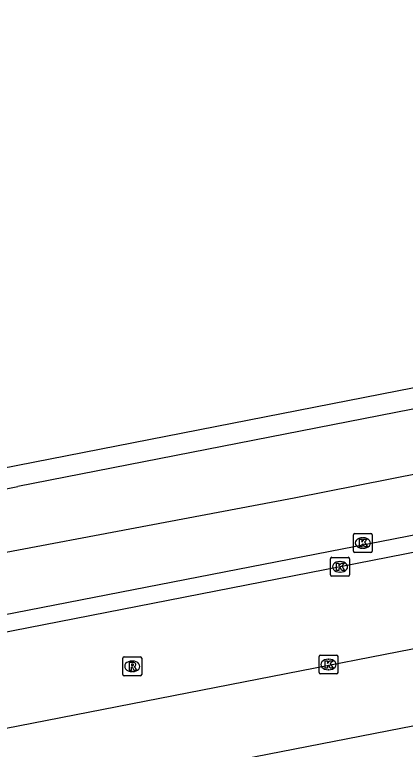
# Model space of a CAD drawing. Extents: x 160379 to 161131, y 383940 to 384849.
# Drawn here: x 160673.1 to 160693.77, y 384798.32 to 384837.19 of the extents above; entities that cross this region are included whole.
import ezdxf

# ---------------------------------------------------------------- set-up
doc = ezdxf.new("R2010")
doc.units = 0
for name, color, linetype in [('IMGEO_Kolk', 7, 'Continuous'), ('IMGEO_Pand', 7, 'Continuous'), ('IMGEO_Rijbaan_lokaal_open', 7, 'Continuous'), ('IMGEO_Rijbaan_regionaal_gesloten', 7, 'Continuous'), ('IMGEO_Rioolput', 7, 'Continuous')]:
    doc.layers.add(name, color=color, linetype=linetype)

msp = doc.modelspace()

# ---------------------------------------------------------------- linework, layer by layer
at = {"layer": 'IMGEO_Kolk'}
for p, q in [((160691.023, 384808.81), (160691.023, 384809.662)), ((160691.098, 384809.736), (160691.95, 384809.736)), ((160691.511, 384809.516), (160691.536, 384809.516)), ((160692.024, 384809.662), (160692.024, 384808.81)), ((160691.95, 384808.736), (160691.098, 384808.736)), ((160691.534, 384808.956), (160691.509, 384808.956)), ((160689.815, 384807.553), (160689.815, 384808.405)), ((160689.89, 384808.479), (160690.742, 384808.479)), ((160690.303, 384808.259), (160690.328, 384808.259)), ((160690.816, 384808.405), (160690.816, 384807.553)), ((160690.326, 384807.699), (160690.301, 384807.699)), ((160690.742, 384807.479), (160689.89, 384807.479)), ((160689.208, 384802.382), (160689.208, 384803.234)), ((160689.283, 384803.308), (160690.135, 384803.308)), ((160690.209, 384803.234), (160690.209, 384802.382)), ((160689.696, 384803.088), (160689.721, 384803.088)), ((160689.719, 384802.528), (160689.694, 384802.528)), ((160690.135, 384802.308), (160689.283, 384802.308))]:
    msp.add_line(p, q, dxfattribs=at)
for points in [[(160691.023, 384808.81), (160691.023, 384809.662)], [(160691.098, 384809.736), (160691.95, 384809.736)], [(160691.344, 384809.436), (160691.467, 384809.436), (160691.467, 384809.285), (160691.597, 384809.436), (160691.761, 384809.436), (160691.615, 384809.285), (160691.768, 384809.036), (160691.616, 384809.036), (160691.531, 384809.2), (160691.467, 384809.133), (160691.467, 384809.036), (160691.344, 384809.036), (160691.344, 384809.436)], [(160692.024, 384809.662), (160692.024, 384808.81)], [(160691.95, 384808.736), (160691.098, 384808.736)], [(160689.815, 384807.553), (160689.815, 384808.405)], [(160689.89, 384808.479), (160690.742, 384808.479)], [(160690.816, 384808.405), (160690.816, 384807.553)], [(160690.136, 384808.179), (160690.259, 384808.179), (160690.259, 384808.028), (160690.389, 384808.179), (160690.553, 384808.179), (160690.407, 384808.028), (160690.56, 384807.779), (160690.408, 384807.779), (160690.323, 384807.943), (160690.259, 384807.876), (160690.259, 384807.779), (160690.136, 384807.779), (160690.136, 384808.179)], [(160690.742, 384807.479), (160689.89, 384807.479)], [(160689.208, 384802.382), (160689.208, 384803.234)], [(160689.283, 384803.308), (160690.135, 384803.308)], [(160690.209, 384803.234), (160690.209, 384802.382)], [(160689.529, 384803.008), (160689.652, 384803.008), (160689.652, 384802.857), (160689.782, 384803.008), (160689.946, 384803.008), (160689.8, 384802.857), (160689.953, 384802.608), (160689.801, 384802.608), (160689.716, 384802.772), (160689.652, 384802.705), (160689.652, 384802.608), (160689.529, 384802.608), (160689.529, 384803.008)], [(160690.135, 384802.308), (160689.283, 384802.308)]]:
    msp.add_lwpolyline(points, dxfattribs=at)
for centre, start, end in [((160691.1, 384809.66), 91.552, 178.448), ((160691.1, 384809.66), 91.552, 178.448), ((160691.948, 384809.66), 1.552, 88.448), ((160691.948, 384809.66), 1.552, 88.448), ((160691.1, 384808.812), 181.552, 268.448), ((160691.1, 384808.812), 181.552, 268.448), ((160691.948, 384808.812), 271.552, 358.448), ((160691.948, 384808.812), 271.552, 358.448), ((160689.892, 384808.403), 91.552, 178.448), ((160689.892, 384808.403), 91.552, 178.448), ((160690.74, 384808.403), 1.552, 88.448), ((160690.74, 384808.403), 1.552, 88.448), ((160689.892, 384807.555), 181.552, 268.448), ((160689.892, 384807.555), 181.552, 268.448), ((160690.74, 384807.555), 271.552, 358.448), ((160690.74, 384807.555), 271.552, 358.448), ((160689.285, 384803.232), 91.552, 178.448), ((160689.285, 384803.232), 91.552, 178.448), ((160690.133, 384803.232), 1.552, 88.448), ((160690.133, 384803.232), 1.552, 88.448), ((160689.285, 384802.384), 181.552, 268.448), ((160689.285, 384802.384), 181.552, 268.448), ((160690.133, 384802.384), 271.552, 358.448), ((160690.133, 384802.384), 271.552, 358.448)]:
    msp.add_arc(centre, 0.0765, start, end, dxfattribs=at)
for centre, major_axis, ratio, start_param, end_param in [((160691.51, 384809.236), (-0.387, 0.002), 0.722429, 4.712389, 7.853982), ((160691.535, 384809.236), (-0.39, 0.002), 0.717154, 1.570796, 4.712389), ((160690.302, 384807.979), (-0.387, 0.002), 0.722429, 4.712389, 7.853982), ((160690.327, 384807.979), (-0.39, 0.002), 0.717154, 1.570796, 4.712389), ((160689.695, 384802.808), (-0.387, 0.002), 0.722429, 4.712389, 7.853982), ((160689.72, 384802.808), (-0.39, 0.002), 0.717154, 1.570796, 4.712389)]:
    msp.add_ellipse(centre, major_axis=major_axis, ratio=ratio, start_param=start_param, end_param=end_param, dxfattribs=at)
at = {"layer": 'IMGEO_Pand'}
msp.add_lwpolyline([(160734.212, 384805.42), (160733.849, 384807.308), (160708.498, 384802.355), (160708.412, 384802.765), (160706.995, 384802.488), (160707.079, 384802.056), (160704.115, 384801.479), (160703.994, 384801.892), (160702.589, 384801.624), (160702.668, 384801.211), (160680.864, 384796.949)], dxfattribs=at)
at = {"layer": 'IMGEO_Rijbaan_lokaal_open'}
for points in [[(160754.132, 384820.304), (160751.991, 384820.036), (160731.557, 384816.055), (160710.765, 384811.973), (160690.315, 384807.978), (160668.863, 384803.782)], [(160669.558, 384798.838), (160712.036, 384807.136), (160731.148, 384810.84), (160732.219, 384810.957)]]:
    msp.add_lwpolyline(points, dxfattribs=at)
at = {"layer": 'IMGEO_Rijbaan_regionaal_gesloten'}
for points in [[(160407.774, 384758.961), (160496.29, 384789.397), (160509.787, 384793.209), (160516.634, 384794.476), (160522.145, 384795.098), (160533.464, 384796.44), (160578.535, 384797.637), (160591.993, 384798.377), (160620.019, 384800.647), (160623.941, 384800.965), (160636.271, 384802.448), (160652.633, 384805.11), (160663.941, 384807.107), (160687.886, 384811.633), (160723.538, 384818.688), (160757.394, 384825.337), (160773.567, 384827.732), (160796.581, 384831.06), (160808.154, 384832.524), (160820.659, 384834.653), (160832.812, 384837.187)], [(160666.233, 384811.987), (160791.269, 384836.471)], [(160761.012, 384829.451), (160759.855, 384829.172), (160673.267, 384812.223)], [(160669.687, 384804.898), (160753.962, 384821.317)]]:
    msp.add_lwpolyline(points, dxfattribs=at)
msp.add_arc((160527.046, 385551.759), 753.853, 278.990121, 281.184276, dxfattribs=at)
at = {"layer": 'IMGEO_Rioolput'}
for p, q in [((160678.895, 384803.213), (160679.747, 384803.213)), ((160678.82, 384802.287), (160678.82, 384803.139)), ((160679.308, 384802.993), (160679.333, 384802.993)), ((160679.821, 384803.139), (160679.821, 384802.287)), ((160679.331, 384802.433), (160679.306, 384802.433)), ((160679.747, 384802.213), (160678.895, 384802.213))]:
    msp.add_line(p, q, dxfattribs=at)
for points in [[(160678.895, 384803.213), (160679.747, 384803.213)], [(160678.82, 384802.287), (160678.82, 384803.139)], [(160679.409, 384802.911), (160679.157, 384802.913), (160679.157, 384802.513)], [(160679.335, 384802.832), (160679.281, 384802.832), (160679.281, 384802.751)], [(160679.821, 384803.139), (160679.821, 384802.287)], [(160679.157, 384802.513), (160679.281, 384802.513), (160679.281, 384802.675), (160679.292, 384802.675)], [(160679.281, 384802.751), (160679.333, 384802.751)], [(160679.339, 384802.646), (160679.41, 384802.513), (160679.55, 384802.513), (160679.485, 384802.639)], [(160679.747, 384802.213), (160678.895, 384802.213)]]:
    msp.add_lwpolyline(points, dxfattribs=at)
for centre, radius, start, end in [((160678.897, 384803.137), 0.0765, 91.552, 178.448), ((160678.897, 384803.137), 0.0765, 91.552, 178.448), ((160679.745, 384803.137), 0.0765, 1.552, 88.448), ((160679.745, 384803.137), 0.0765, 1.552, 88.448), ((160679.341, 384802.736), 0.0964, 77.0061, 93.1865), ((160679.355, 384802.793), 0.0378, 276.6634, 79.6772), ((160679.408, 384802.801), 0.109, 350.3612, 89.416), ((160679.291, 384802.622), 0.0533, 26.0293, 88.6989), ((160679.317, 384802.94), 0.19, 274.7715, 282.9687), ((160679.406, 384802.801), 0.112, 277.5842, 350.9817), ((160679.39, 384802.586), 0.108, 29.5134, 73.7905), ((160678.897, 384802.289), 0.0765, 181.552, 268.448), ((160678.897, 384802.289), 0.0765, 181.552, 268.448), ((160679.745, 384802.289), 0.0765, 271.552, 358.448), ((160679.745, 384802.289), 0.0765, 271.552, 358.448)]:
    msp.add_arc(centre, radius, start, end, dxfattribs=at)
for centre, major_axis, ratio, start_param, end_param in [((160679.307, 384802.713), (-0.387, 0.002), 0.722429, 4.712389, 7.853982), ((160679.332, 384802.713), (-0.39, 0.002), 0.717154, 1.570796, 4.712389)]:
    msp.add_ellipse(centre, major_axis=major_axis, ratio=ratio, start_param=start_param, end_param=end_param, dxfattribs=at)

doc.saveas('drawing.dxf')
